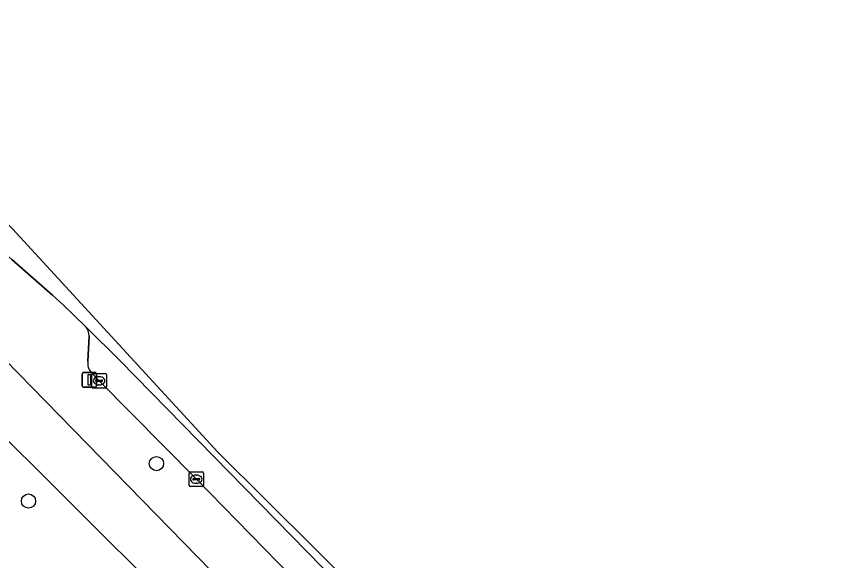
# Model space of a CAD drawing. Extents: x 159674 to 160531, y 382172 to 382904.
# Drawn here: x 160423.9 to 160480.7, y 382807.2 to 382844.5 of the extents above; entities that cross this region are included whole.
import ezdxf

# ---------------------------------------------------------------- set-up
doc = ezdxf.new("R2010")
doc.units = 0
for name, color, linetype in [('IMGEO_Boom', 7, 'Continuous'), ('IMGEO_Groenvoorziening', 7, 'Continuous'), ('IMGEO_Kolk', 7, 'Continuous'), ('IMGEO_Lichtmast', 7, 'Continuous'), ('IMGEO_Parkeervlak_open', 7, 'Continuous'), ('IMGEO_Rijbaan_lokaal_open', 7, 'Continuous'), ('IMGEO_Voetpad_open', 7, 'Continuous')]:
    doc.layers.add(name, color=color, linetype=linetype)

msp = doc.modelspace()

# ---------------------------------------------------------------- linework, layer by layer
at = {"layer": 'IMGEO_Boom'}
for centre in [(160433.458, 382813.869), (160424.68, 382811.298)]:
    msp.add_circle(centre, 0.489, dxfattribs=at)
at = {"layer": 'IMGEO_Groenvoorziening'}
msp.add_lwpolyline([(160419.463, 382821.691), (160380.962, 382797.356), (160397.773, 382783.223), (160400.253, 382786.323), (160387.673, 382797.08), (160421.111, 382817.588), (160440.743, 382798.06), (160442.882, 382800.703), (160423.021, 382821.043)], dxfattribs=at)
msp.add_lwpolyline([(160417.813, 382808.274), (160435.188, 382794.251), (160434.573, 382793.49), (160436.124, 382792.295), (160437.709, 382794.309), (160440.743, 382798.06), (160421.111, 382817.588), (160387.673, 382797.08), (160400.253, 382786.323)], close=True, dxfattribs=at)
at = {"layer": 'IMGEO_Kolk'}
for p, q in [((160429.023, 382819.126), (160429.023, 382819.978)), ((160429.098, 382820.052), (160429.95, 382820.052)), ((160429.511, 382819.832), (160429.536, 382819.832)), ((160430.024, 382819.978), (160430.024, 382819.126)), ((160429.282, 382819.546), (160429.282, 382819.558)), ((160429.72, 382819.509), (160429.322, 382819.509)), ((160429.325, 382819.595), (160429.723, 382819.595)), ((160429.534, 382819.272), (160429.509, 382819.272)), ((160429.766, 382819.558), (160429.766, 382819.546)), ((160429.95, 382819.052), (160429.098, 382819.052)), ((160435.692, 382812.371), (160435.692, 382813.223)), ((160435.767, 382813.297), (160436.619, 382813.297)), ((160435.994, 382812.84), (160436.392, 382812.84)), ((160436.18, 382813.077), (160436.205, 382813.077)), ((160436.693, 382813.223), (160436.693, 382812.371)), ((160436.619, 382812.297), (160435.767, 382812.297)), ((160435.951, 382812.791), (160435.951, 382812.803)), ((160436.389, 382812.754), (160435.991, 382812.754)), ((160436.203, 382812.517), (160436.178, 382812.517)), ((160436.435, 382812.803), (160436.435, 382812.791))]:
    msp.add_line(p, q, dxfattribs=at)
for points in [[(160429.023, 382819.126), (160429.023, 382819.978)], [(160429.098, 382820.052), (160429.95, 382820.052)], [(160430.024, 382819.978), (160430.024, 382819.126)], [(160429.95, 382819.052), (160429.098, 382819.052)], [(160435.692, 382812.371), (160435.692, 382813.223)], [(160435.767, 382813.297), (160436.619, 382813.297)], [(160436.693, 382813.223), (160436.693, 382812.371)], [(160436.619, 382812.297), (160435.767, 382812.297)]]:
    msp.add_lwpolyline(points, dxfattribs=at)
for centre, radius, start, end in [((160429.1, 382819.976), 0.0765, 91.552, 178.448), ((160429.1, 382819.976), 0.0765, 91.552, 178.448), ((160429.948, 382819.976), 0.0765, 1.552, 88.448), ((160429.948, 382819.976), 0.0765, 1.552, 88.448), ((160429.1, 382819.128), 0.0765, 181.552, 268.448), ((160429.1, 382819.128), 0.0765, 181.552, 268.448), ((160429.322, 382819.555), 0.0403, 85.8775, 175.7526), ((160429.319, 382819.545), 0.0366, 178.938, 274.7102), ((160429.723, 382819.552), 0.043, 264.8664, 352.4533), ((160429.727, 382819.557), 0.0386, 1.7309, 96.639), ((160429.948, 382819.128), 0.0765, 271.552, 358.448), ((160429.948, 382819.128), 0.0765, 271.552, 358.448), ((160435.769, 382813.221), 0.0765, 91.552, 178.448), ((160435.769, 382813.221), 0.0765, 91.552, 178.448), ((160435.991, 382812.8), 0.0403, 85.8775, 175.7526), ((160436.396, 382812.802), 0.0386, 1.7309, 96.639), ((160436.617, 382813.221), 0.0765, 1.552, 88.448), ((160436.617, 382813.221), 0.0765, 1.552, 88.448), ((160435.769, 382812.373), 0.0765, 181.552, 268.448), ((160435.769, 382812.373), 0.0765, 181.552, 268.448), ((160435.988, 382812.79), 0.0366, 178.938, 274.7102), ((160436.392, 382812.797), 0.043, 264.8664, 352.4533), ((160436.617, 382812.373), 0.0765, 271.552, 358.448), ((160436.617, 382812.373), 0.0765, 271.552, 358.448)]:
    msp.add_arc(centre, radius, start, end, dxfattribs=at)
for centre, major_axis, ratio, start_param, end_param in [((160429.51, 382819.552), (-0.387, 0.002), 0.722429, 4.712389, 7.853982), ((160429.535, 382819.552), (-0.39, 0.002), 0.717154, 1.570796, 4.712389), ((160436.179, 382812.797), (-0.387, 0.002), 0.722429, 4.712389, 7.853982), ((160436.204, 382812.797), (-0.39, 0.002), 0.717154, 1.570796, 4.712389)]:
    msp.add_ellipse(centre, major_axis=major_axis, ratio=ratio, start_param=start_param, end_param=end_param, dxfattribs=at)
at = {"layer": 'IMGEO_Lichtmast'}
for p, q in [((160428.357, 382819.215), (160428.357, 382820.015)), ((160428.357, 382820.015), (160428.357, 382819.215)), ((160428.457, 382820.115), (160429.247, 382820.115)), ((160429.247, 382820.115), (160428.457, 382820.115)), ((160429.347, 382820.015), (160429.347, 382819.215)), ((160429.347, 382819.215), (160429.347, 382820.015)), ((160429.247, 382819.115), (160428.457, 382819.115)), ((160428.457, 382819.115), (160429.247, 382819.115))]:
    msp.add_line(p, q, dxfattribs=at)
msp.add_lwpolyline([(160428.777, 382819.99), (160428.927, 382819.99), (160428.927, 382819.24), (160428.777, 382819.24), (160428.777, 382819.99)], dxfattribs=at)
for centre, start, end in [((160428.457, 382820.015), 90, 180), ((160428.457, 382820.015), 90, 180), ((160429.247, 382820.015), 0, 90), ((160429.247, 382820.015), 360, 90), ((160428.457, 382819.215), 180, 270), ((160428.457, 382819.215), 180, 270), ((160429.247, 382819.215), 270, 0), ((160429.247, 382819.215), 270, 0)]:
    msp.add_arc(centre, 0.1, start, end, dxfattribs=at)
at = {"layer": 'IMGEO_Parkeervlak_open'}
for points in [[(160428.993, 382820.106), (160429.516, 382819.555), (160436.15, 382812.848), (160448.362, 382800.353), (160461.971, 382786.371), (160472.793, 382775.362), (160475, 382773.007), (160478.167, 382769.803), (160478.373, 382769.587), (160479.786, 382770.958), (160476.297, 382774.545), (160454.486, 382796.918), (160430.975, 382820.927), (160428.597, 382823.285)], [(160428.832, 382822.623), (160428.757, 382820.909)]]:
    msp.add_lwpolyline(points, dxfattribs=at)
for centre, radius, start, end in [((160427.636, 382822.571), 1.197, 2.4876, 36.6006), ((160429.631, 382820.73), 0.892, 168.3982, 224.3577)]:
    msp.add_arc(centre, radius, start, end, dxfattribs=at)
at = {"layer": 'IMGEO_Rijbaan_lokaal_open'}
msp.add_lwpolyline([(160480.738, 382771.882), (160437.672, 382814.656), (160423.582, 382829.971), (160409.257, 382844.54), (160407.035, 382842.418), (160411.875, 382838.146), (160413.859, 382836.38), (160416.505, 382834.049), (160416.533, 382834.025), (160423.528, 382827.883), (160426.325, 382825.429), (160427.078, 382824.75), (160428.597, 382823.285), (160430.975, 382820.927), (160454.486, 382796.918), (160476.297, 382774.545), (160479.786, 382770.958), (160480.726, 382771.87)], close=True, dxfattribs=at)
at = {"layer": 'IMGEO_Voetpad_open'}
for points in [[(160428.597, 382823.285), (160427.078, 382824.75), (160426.325, 382825.429), (160423.528, 382827.883)], [(160428.757, 382820.909), (160428.832, 382822.623)], [(160423.021, 382821.043), (160442.882, 382800.703), (160445.262, 382798.31), (160472.794, 382770.292), (160474.957, 382772.404), (160474.713, 382772.674), (160475, 382773.007), (160472.793, 382775.362), (160461.971, 382786.371), (160448.362, 382800.353)], [(160448.362, 382800.353), (160436.15, 382812.848), (160429.516, 382819.555), (160428.993, 382820.106)]]:
    msp.add_lwpolyline(points, dxfattribs=at)
for centre, radius, start, end in [((160427.636, 382822.571), 1.197, 2.4876, 36.6006), ((160429.631, 382820.73), 0.892, 168.3982, 224.3577)]:
    msp.add_arc(centre, radius, start, end, dxfattribs=at)

doc.saveas('drawing.dxf')
